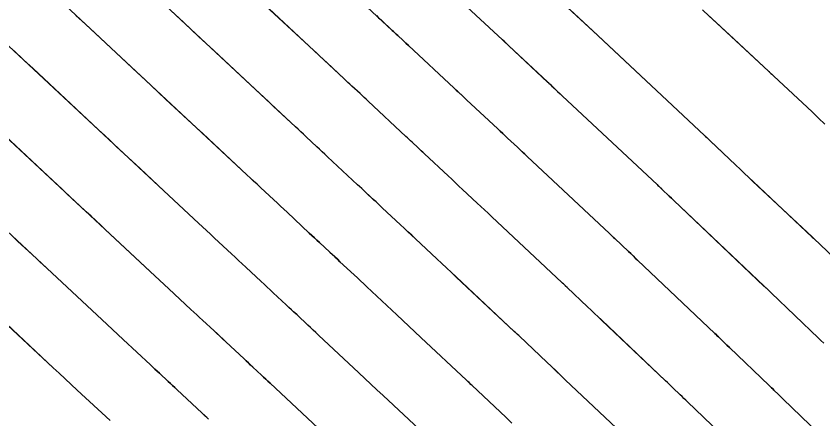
# Model space of a CAD drawing. Extents: x 954385 to 988206, y 1868364 to 1924553.
# Drawn here: x 955804.36 to 955839.78, y 1922880.91 to 1922898.62 of the extents above; entities that cross this region are included whole.
import ezdxf

# ---------------------------------------------------------------- set-up
doc = ezdxf.new("R2010")
doc.units = 0
for name, color, linetype in [('16', 7, 'Continuous'), ('6', 7, 'Continuous'), ('7', 7, 'Continuous')]:
    doc.layers.add(name, color=color, linetype=linetype)

msp = doc.modelspace()

# ---------------------------------------------------------------- linework, layer by layer
at = {"layer": '16'}
for points in [[(955839.61, 1922880.268), (955838.042, 1922881.779), (955837.94, 1922881.878), (955837.837, 1922881.977), (955837.633, 1922882.174), (955837.582, 1922882.223), (955837.53, 1922882.272), (955837.479, 1922882.321), (955837.428, 1922882.371), (955835.678, 1922884.048), (955835.571, 1922884.151), (955835.464, 1922884.253), (955835.25, 1922884.458), (955835.196, 1922884.51), (955835.143, 1922884.561), (955835.089, 1922884.612), (955835.035, 1922884.663), (955831.648, 1922887.882), (955831.547, 1922887.978), (955831.445, 1922888.075), (955831.343, 1922888.171), (955831.242, 1922888.268), (955830.64, 1922888.839), (955830.484, 1922888.986), (955830.446, 1922889.022), (955830.408, 1922889.058), (955826.796, 1922892.449), (955826.689, 1922892.549), (955826.582, 1922892.65), (955826.475, 1922892.751), (955826.367, 1922892.851), (955825.938, 1922893.254), (955825.831, 1922893.354), (955825.724, 1922893.455), (955825.616, 1922893.555), (955825.509, 1922893.656), (955824.138, 1922894.939), (955824.047, 1922895.025), (955823.956, 1922895.11), (955823.773, 1922895.281), (955823.727, 1922895.324), (955823.682, 1922895.366), (955823.636, 1922895.409), (955823.59, 1922895.452), (955821.591, 1922897.317), (955821.471, 1922897.429), (955821.351, 1922897.541), (955821.111, 1922897.764), (955821.051, 1922897.82), (955820.991, 1922897.876), (955820.932, 1922897.932), (955820.872, 1922897.988), (955794.958, 1922922.207)], [(955835.263, 1922880.291), (955833.842, 1922881.653), (955833.761, 1922881.731), (955833.68, 1922881.808), (955833.6, 1922881.885), (955833.519, 1922881.962), (955833.197, 1922882.271), (955833.117, 1922882.348), (955833.036, 1922882.425), (955832.955, 1922882.502), (955832.874, 1922882.579), (955830.059, 1922885.254), (955829.907, 1922885.398), (955829.755, 1922885.543), (955829.603, 1922885.687), (955829.451, 1922885.832), (955828.549, 1922886.688), (955828.525, 1922886.711), (955828.475, 1922886.758), (955828.386, 1922886.842), (955828.352, 1922886.874), (955828.318, 1922886.906), (955825.239, 1922889.796), (955825.08, 1922889.946), (955824.92, 1922890.096), (955824.76, 1922890.246), (955824.601, 1922890.395), (955823.962, 1922890.995), (955823.802, 1922891.144), (955823.642, 1922891.294), (955823.483, 1922891.444), (955823.323, 1922891.594), (955822.285, 1922892.565), (955822.149, 1922892.693), (955822.013, 1922892.82), (955821.742, 1922893.073), (955821.674, 1922893.137), (955821.606, 1922893.2), (955821.538, 1922893.264), (955821.47, 1922893.327), (955819.812, 1922894.874), (955819.724, 1922894.957), (955819.635, 1922895.04), (955819.546, 1922895.123), (955819.457, 1922895.206), (955819.101, 1922895.537), (955819.012, 1922895.62), (955818.923, 1922895.703), (955818.834, 1922895.786), (955818.745, 1922895.869), (955793.06, 1922919.876)], [(955808.305, 1922917.946), (955825.124, 1922902.226), (955825.149, 1922902.202), (955827.83, 1922899.701), (955827.846, 1922899.686), (955829.881, 1922897.781), (955829.91, 1922897.754), (955834.587, 1922893.363), (955834.634, 1922893.319), (955834.681, 1922893.275), (955834.82, 1922893.143), (955834.826, 1922893.138), (955835.959, 1922892.06), (955836.149, 1922891.881), (955836.338, 1922891.702), (955836.528, 1922891.522), (955836.718, 1922891.344), (955839.316, 1922888.9), (955839.371, 1922888.848), (955839.384, 1922888.837), (955841.731, 1922886.61)], [(955830.713, 1922880.494), (955828.471, 1922882.626), (955828.268, 1922882.818), (955828.065, 1922883.011), (955827.862, 1922883.203), (955827.66, 1922883.396), (955826.459, 1922884.536), (955826.426, 1922884.567), (955826.36, 1922884.63), (955826.273, 1922884.711), (955826.229, 1922884.753), (955823.682, 1922887.144), (955823.47, 1922887.343), (955823.258, 1922887.542), (955823.046, 1922887.741), (955822.834, 1922887.94), (955821.889, 1922888.827), (955821.725, 1922888.98), (955821.561, 1922889.133), (955821.398, 1922889.287), (955821.234, 1922889.44), (955820.431, 1922890.192), (955820.341, 1922890.276), (955820.251, 1922890.36), (955820.161, 1922890.445), (955820.071, 1922890.529), (955819.711, 1922890.866), (955819.621, 1922890.95), (955819.53, 1922891.034), (955819.44, 1922891.119), (955819.35, 1922891.203), (955818.034, 1922892.431), (955817.916, 1922892.541), (955817.798, 1922892.651), (955817.68, 1922892.761), (955817.562, 1922892.871), (955817.091, 1922893.31), (955816.973, 1922893.42), (955816.855, 1922893.53), (955816.737, 1922893.64), (955816.619, 1922893.75), (955791.161, 1922917.544)], [(955789.262, 1922915.213), (955814.493, 1922891.631), (955814.64, 1922891.494), (955814.787, 1922891.357), (955814.933, 1922891.22), (955815.08, 1922891.083), (955815.667, 1922890.536), (955815.814, 1922890.399), (955815.961, 1922890.262), (955816.108, 1922890.125), (955816.255, 1922889.988), (955817.23, 1922889.078), (955817.342, 1922888.973), (955817.455, 1922888.868), (955817.567, 1922888.763), (955817.679, 1922888.658), (955818.128, 1922888.238), (955818.241, 1922888.133), (955818.353, 1922888.028), (955818.465, 1922887.923), (955818.577, 1922887.818), (955819.198, 1922887.237), (955819.339, 1922887.105), (955819.48, 1922886.973), (955819.621, 1922886.841), (955819.762, 1922886.709), (955821.068, 1922885.484), (955821.332, 1922885.236), (955821.597, 1922884.988), (955821.861, 1922884.739), (955822.125, 1922884.491), (955824.139, 1922882.601), (955824.177, 1922882.565), (955824.286, 1922882.462), (955824.338, 1922882.413), (955824.369, 1922882.384), (955825.868, 1922880.96), (955826.122, 1922880.72)], [(955822.049, 1922880.449), (955820.469, 1922881.932), (955820.202, 1922882.183), (955819.935, 1922882.434), (955819.668, 1922882.684), (955819.401, 1922882.935), (955817.635, 1922884.591), (955817.517, 1922884.701), (955817.399, 1922884.812), (955817.281, 1922884.923), (955817.163, 1922885.033), (955816.691, 1922885.475), (955816.573, 1922885.586), (955816.455, 1922885.696), (955816.337, 1922885.807), (955816.219, 1922885.917), (955815.648, 1922886.451), (955815.514, 1922886.577), (955815.379, 1922886.702), (955815.245, 1922886.828), (955815.11, 1922886.953), (955814.438, 1922887.58), (955814.281, 1922887.727), (955814.124, 1922887.873), (955813.967, 1922888.019), (955813.81, 1922888.166), (955813.07, 1922888.856), (955812.894, 1922889.02), (955812.718, 1922889.184), (955812.543, 1922889.348), (955812.367, 1922889.512), (955787.114, 1922913.115)], [(955784.878, 1922911.098), (955810.241, 1922887.393), (955810.445, 1922887.202), (955810.65, 1922887.011), (955810.855, 1922886.82), (955811.059, 1922886.629), (955812.033, 1922885.721), (955812.16, 1922885.603), (955812.287, 1922885.484), (955812.414, 1922885.366), (955812.541, 1922885.247), (955813.05, 1922884.773), (955813.177, 1922884.655), (955813.303, 1922884.536), (955813.43, 1922884.418), (955813.557, 1922884.299), (955814.366, 1922883.542), (955814.461, 1922883.453), (955814.557, 1922883.364), (955814.652, 1922883.275), (955814.747, 1922883.186), (955815.128, 1922882.83), (955815.223, 1922882.74), (955815.318, 1922882.651), (955815.413, 1922882.562), (955815.508, 1922882.473), (955817.847, 1922880.279)], [(955782.643, 1922909.081), (955808.115, 1922885.274), (955808.348, 1922885.056), (955808.582, 1922884.838), (955808.815, 1922884.62), (955809.049, 1922884.402), (955810.256, 1922883.277), (955810.353, 1922883.186), (955810.451, 1922883.095), (955810.548, 1922883.005), (955810.645, 1922882.914), (955811.034, 1922882.552), (955811.131, 1922882.461), (955811.228, 1922882.37), (955811.325, 1922882.279), (955811.422, 1922882.189), (955812.514, 1922881.167), (955812.658, 1922881.032), (955812.803, 1922880.897)], [(955780.407, 1922907.064), (955805.989, 1922883.155), (955806.251, 1922882.91), (955806.513, 1922882.665), (955806.776, 1922882.42), (955807.038, 1922882.175), (955808.479, 1922880.832)], [(955823.37, 1922899.76), (955825.71, 1922897.576), (955825.757, 1922897.533), (955825.804, 1922897.489), (955825.945, 1922897.357), (955825.992, 1922897.313), (955827.695, 1922895.719), (955827.75, 1922895.667), (955827.805, 1922895.616), (955827.86, 1922895.564), (955827.915, 1922895.513), (955828.134, 1922895.307), (955828.244, 1922895.204), (955828.353, 1922895.101), (955832.498, 1922891.21), (955832.54, 1922891.17), (955832.582, 1922891.131), (955832.728, 1922890.993), (955833.033, 1922890.704), (955833.135, 1922890.607), (955833.237, 1922890.51), (955837.196, 1922886.747), (955837.223, 1922886.722), (955837.249, 1922886.697), (955837.276, 1922886.671), (955837.302, 1922886.646), (955837.435, 1922886.519), (955837.514, 1922886.443), (955839.593, 1922884.45), (955839.644, 1922884.402), (955839.694, 1922884.353), (955839.819, 1922884.233)], [(955834.5, 1922898.885), (955834.792, 1922898.614), (955835.084, 1922898.343), (955835.375, 1922898.072), (955835.667, 1922897.801), (955837.394, 1922896.196), (955837.429, 1922896.164), (955837.582, 1922896.021), (955837.617, 1922895.988), (955837.629, 1922895.977), (955839.305, 1922894.4), (955839.589, 1922894.133), (955839.872, 1922893.867)]]:
    msp.add_lwpolyline(points, dxfattribs=at)
at = {"layer": '6'}
for points in [[(955830.713, 1922880.494), (955828.47, 1922882.625), (955828.268, 1922882.818), (955828.065, 1922883.01), (955827.862, 1922883.203), (955827.659, 1922883.395), (955826.458, 1922884.535), (955826.425, 1922884.566), (955826.384, 1922884.606), (955826.359, 1922884.629), (955826.288, 1922884.697), (955826.258, 1922884.725), (955826.229, 1922884.753), (955823.682, 1922887.143), (955823.47, 1922887.342), (955823.258, 1922887.541), (955823.046, 1922887.74), (955822.833, 1922887.939), (955821.888, 1922888.826), (955821.724, 1922888.979), (955821.561, 1922889.132), (955821.397, 1922889.286), (955821.233, 1922889.439), (955820.431, 1922890.19), (955820.341, 1922890.275), (955820.251, 1922890.359), (955820.161, 1922890.443), (955820.07, 1922890.528), (955819.71, 1922890.865), (955819.62, 1922890.949), (955819.53, 1922891.033), (955819.44, 1922891.117), (955819.35, 1922891.202), (955818.033, 1922892.431), (955817.915, 1922892.541), (955817.797, 1922892.651), (955817.68, 1922892.761), (955817.562, 1922892.87), (955817.09, 1922893.31), (955816.973, 1922893.42), (955816.855, 1922893.53), (955816.737, 1922893.64), (955816.619, 1922893.75), (955815.649, 1922894.657), (955815.448, 1922894.845), (955815.247, 1922895.033), (955815.046, 1922895.221), (955814.845, 1922895.409), (955813.036, 1922897.099), (955812.703, 1922897.41), (955812.37, 1922897.721), (955812.036, 1922898.033), (955811.703, 1922898.344), (955810.371, 1922899.59)], [(955834.668, 1922898.728), (955834.959, 1922898.458), (955835.251, 1922898.187), (955835.543, 1922897.916), (955837.395, 1922896.197), (955837.418, 1922896.175), (955837.442, 1922896.153), (955837.5, 1922896.099), (955837.534, 1922896.066), (955837.594, 1922896.01), (955837.629, 1922895.976), (955839.306, 1922894.4), (955839.589, 1922894.134), (955839.872, 1922893.867)], [(955803.157, 1922885.802), (955805.989, 1922883.155), (955806.251, 1922882.91), (955806.513, 1922882.665), (955806.776, 1922882.42), (955807.038, 1922882.175), (955808.479, 1922880.831)]]:
    msp.add_lwpolyline(points, dxfattribs=at)
at = {"layer": '7'}
for points in [[(955835.262, 1922880.291), (955833.842, 1922881.653), (955833.761, 1922881.731), (955833.681, 1922881.808), (955833.6, 1922881.885), (955833.519, 1922881.962), (955833.197, 1922882.271), (955833.117, 1922882.348), (955833.036, 1922882.425), (955832.955, 1922882.502), (955832.874, 1922882.579), (955830.059, 1922885.253), (955829.907, 1922885.398), (955829.755, 1922885.542), (955829.602, 1922885.687), (955829.45, 1922885.831), (955828.549, 1922886.687), (955828.487, 1922886.746), (955828.474, 1922886.757), (955828.386, 1922886.842), (955828.369, 1922886.858), (955828.352, 1922886.874), (955828.336, 1922886.89), (955828.319, 1922886.906), (955825.239, 1922889.795), (955825.079, 1922889.945), (955824.919, 1922890.095), (955824.76, 1922890.245), (955824.6, 1922890.394), (955823.961, 1922890.994), (955823.802, 1922891.143), (955823.642, 1922891.293), (955823.482, 1922891.443), (955823.322, 1922891.593), (955822.284, 1922892.564), (955822.217, 1922892.628), (955822.149, 1922892.691), (955822.081, 1922892.755), (955822.013, 1922892.818), (955821.741, 1922893.072), (955821.673, 1922893.136), (955821.606, 1922893.199), (955821.538, 1922893.263), (955821.47, 1922893.326), (955819.812, 1922894.874), (955819.723, 1922894.957), (955819.634, 1922895.04), (955819.545, 1922895.123), (955819.457, 1922895.206), (955819.101, 1922895.537), (955819.012, 1922895.62), (955818.923, 1922895.703), (955818.834, 1922895.786), (955818.745, 1922895.869), (955818.013, 1922896.554), (955817.862, 1922896.695), (955817.71, 1922896.837), (955817.558, 1922896.979), (955817.407, 1922897.121), (955814.942, 1922899.424)], [(955839.819, 1922884.233), (955839.693, 1922884.353), (955839.643, 1922884.401), (955839.593, 1922884.45), (955837.514, 1922886.444), (955837.435, 1922886.52), (955837.303, 1922886.646), (955837.276, 1922886.672), (955837.25, 1922886.697), (955837.223, 1922886.722), (955837.197, 1922886.748), (955833.237, 1922890.509), (955833.135, 1922890.606), (955833.032, 1922890.703), (955832.725, 1922890.994), (955832.705, 1922891.014), (955832.583, 1922891.131), (955832.562, 1922891.151), (955832.541, 1922891.171), (955832.52, 1922891.191), (955832.498, 1922891.211), (955828.353, 1922895.1), (955828.133, 1922895.306), (955827.914, 1922895.512), (955827.859, 1922895.563), (955827.804, 1922895.615), (955827.749, 1922895.666), (955827.694, 1922895.718), (955825.992, 1922897.311), (955825.898, 1922897.399), (955825.78, 1922897.509), (955825.71, 1922897.575), (955823.37, 1922899.76)], [(955841.725, 1922886.614), (955839.384, 1922888.837), (955839.359, 1922888.86), (955839.31, 1922888.907), (955836.711, 1922891.35), (955836.522, 1922891.528), (955836.332, 1922891.706), (955836.144, 1922891.885), (955835.955, 1922892.064), (955834.823, 1922893.139), (955834.82, 1922893.143), (955834.681, 1922893.275), (955834.658, 1922893.297), (955834.635, 1922893.319), (955834.612, 1922893.341), (955834.588, 1922893.363), (955829.905, 1922897.757), (955829.88, 1922897.78), (955827.843, 1922899.687)], [(955826.122, 1922880.719), (955825.868, 1922880.96), (955824.368, 1922882.383), (955824.327, 1922882.422), (955824.275, 1922882.471), (955824.244, 1922882.501), (955824.189, 1922882.553), (955824.164, 1922882.577), (955824.139, 1922882.601), (955822.125, 1922884.49), (955821.86, 1922884.738), (955821.596, 1922884.987), (955821.331, 1922885.235), (955821.067, 1922885.483), (955819.761, 1922886.708), (955819.62, 1922886.84), (955819.48, 1922886.972), (955819.339, 1922887.104), (955819.198, 1922887.236), (955818.577, 1922887.817), (955818.465, 1922887.922), (955818.352, 1922888.027), (955818.24, 1922888.132), (955818.128, 1922888.237), (955817.679, 1922888.657), (955817.566, 1922888.762), (955817.454, 1922888.867), (955817.342, 1922888.972), (955817.229, 1922889.077), (955816.254, 1922889.988), (955816.107, 1922890.125), (955815.961, 1922890.262), (955815.814, 1922890.399), (955815.667, 1922890.535), (955815.08, 1922891.083), (955814.933, 1922891.22), (955814.786, 1922891.357), (955814.64, 1922891.494), (955814.493, 1922891.631), (955813.284, 1922892.761), (955813.034, 1922892.995), (955812.784, 1922893.229), (955812.533, 1922893.463), (955812.283, 1922893.697), (955810.922, 1922894.969), (955810.612, 1922895.258), (955810.301, 1922895.548), (955809.991, 1922895.838), (955809.681, 1922896.128), (955807.814, 1922897.874), (955807.399, 1922898.261), (955806.984, 1922898.649)], [(955820.173, 1922898.641), (955820.275, 1922898.546), (955820.378, 1922898.45), (955820.872, 1922897.988), (955820.931, 1922897.932), (955820.991, 1922897.876), (955821.051, 1922897.82), (955821.111, 1922897.764), (955821.351, 1922897.541), (955821.471, 1922897.429), (955821.591, 1922897.317), (955823.59, 1922895.451), (955823.681, 1922895.365), (955823.773, 1922895.28), (955824.001, 1922895.066), (955824.092, 1922894.98), (955824.138, 1922894.938), (955825.508, 1922893.655), (955825.616, 1922893.555), (955825.723, 1922893.454), (955825.83, 1922893.353), (955825.938, 1922893.253), (955826.367, 1922892.85), (955826.581, 1922892.649), (955826.796, 1922892.448), (955830.409, 1922889.058), (955830.428, 1922889.04), (955830.447, 1922889.022), (955830.465, 1922889.004), (955830.484, 1922888.986), (955830.594, 1922888.882), (955830.639, 1922888.839), (955831.241, 1922888.267), (955831.343, 1922888.171), (955831.445, 1922888.074), (955831.546, 1922887.978), (955831.648, 1922887.881), (955835.035, 1922884.663), (955835.089, 1922884.612), (955835.143, 1922884.561), (955835.196, 1922884.51), (955835.25, 1922884.459), (955835.464, 1922884.254), (955835.571, 1922884.151), (955835.678, 1922884.049), (955837.428, 1922882.37), (955837.479, 1922882.321), (955837.53, 1922882.272), (955837.581, 1922882.223), (955837.632, 1922882.173), (955837.837, 1922881.976), (955837.939, 1922881.878), (955838.042, 1922881.779), (955839.61, 1922880.267)], [(955822.049, 1922880.448), (955820.468, 1922881.932), (955820.201, 1922882.182), (955819.934, 1922882.433), (955819.667, 1922882.683), (955819.4, 1922882.934), (955817.634, 1922884.59), (955817.516, 1922884.7), (955817.398, 1922884.811), (955817.28, 1922884.922), (955817.162, 1922885.032), (955816.69, 1922885.474), (955816.572, 1922885.584), (955816.454, 1922885.695), (955816.336, 1922885.805), (955816.218, 1922885.916), (955815.648, 1922886.45), (955815.513, 1922886.575), (955815.378, 1922886.701), (955815.244, 1922886.827), (955815.109, 1922886.953), (955814.437, 1922887.58), (955814.281, 1922887.726), (955814.124, 1922887.873), (955813.967, 1922888.019), (955813.81, 1922888.165), (955813.069, 1922888.856), (955812.894, 1922889.02), (955812.718, 1922889.184), (955812.543, 1922889.348), (955812.367, 1922889.512), (955810.843, 1922890.937), (955810.582, 1922891.181), (955810.321, 1922891.425), (955810.06, 1922891.669), (955809.799, 1922891.913), (955808.755, 1922892.888), (955808.494, 1922893.132), (955808.233, 1922893.376), (955807.972, 1922893.619), (955807.711, 1922893.863), (955805.099, 1922896.305), (955804.682, 1922896.695), (955804.265, 1922897.085)], [(955817.846, 1922880.278), (955815.507, 1922882.472), (955815.412, 1922882.561), (955815.317, 1922882.65), (955815.222, 1922882.739), (955815.127, 1922882.828), (955814.747, 1922883.185), (955814.651, 1922883.274), (955814.556, 1922883.363), (955814.461, 1922883.452), (955814.366, 1922883.541), (955813.557, 1922884.298), (955813.43, 1922884.416), (955813.303, 1922884.535), (955813.176, 1922884.654), (955813.049, 1922884.772), (955812.541, 1922885.247), (955812.414, 1922885.365), (955812.287, 1922885.484), (955812.16, 1922885.602), (955812.033, 1922885.721), (955811.059, 1922886.629), (955810.854, 1922886.82), (955810.65, 1922887.011), (955810.445, 1922887.202), (955810.241, 1922887.393), (955808.281, 1922889.225), (955808.069, 1922889.423), (955807.858, 1922889.621), (955807.646, 1922889.819), (955807.434, 1922890.016), (955806.588, 1922890.807), (955806.376, 1922891.005), (955806.165, 1922891.203), (955805.953, 1922891.4), (955805.742, 1922891.598), (955802.217, 1922894.893)], [(955812.803, 1922880.895), (955812.73, 1922880.963), (955812.658, 1922881.031), (955812.586, 1922881.098), (955812.514, 1922881.166), (955811.421, 1922882.188), (955811.324, 1922882.278), (955811.227, 1922882.369), (955811.13, 1922882.46), (955811.033, 1922882.551), (955810.644, 1922882.913), (955810.547, 1922883.004), (955810.45, 1922883.095), (955810.353, 1922883.185), (955810.256, 1922883.276), (955809.049, 1922884.402), (955808.815, 1922884.62), (955808.582, 1922884.838), (955808.348, 1922885.056), (955808.115, 1922885.274), (955805.719, 1922887.513), (955805.557, 1922887.665), (955805.395, 1922887.817), (955805.232, 1922887.968), (955805.07, 1922888.12), (955804.421, 1922888.726), (955804.259, 1922888.878)]]:
    msp.add_lwpolyline(points, dxfattribs=at)

doc.saveas('drawing.dxf')
